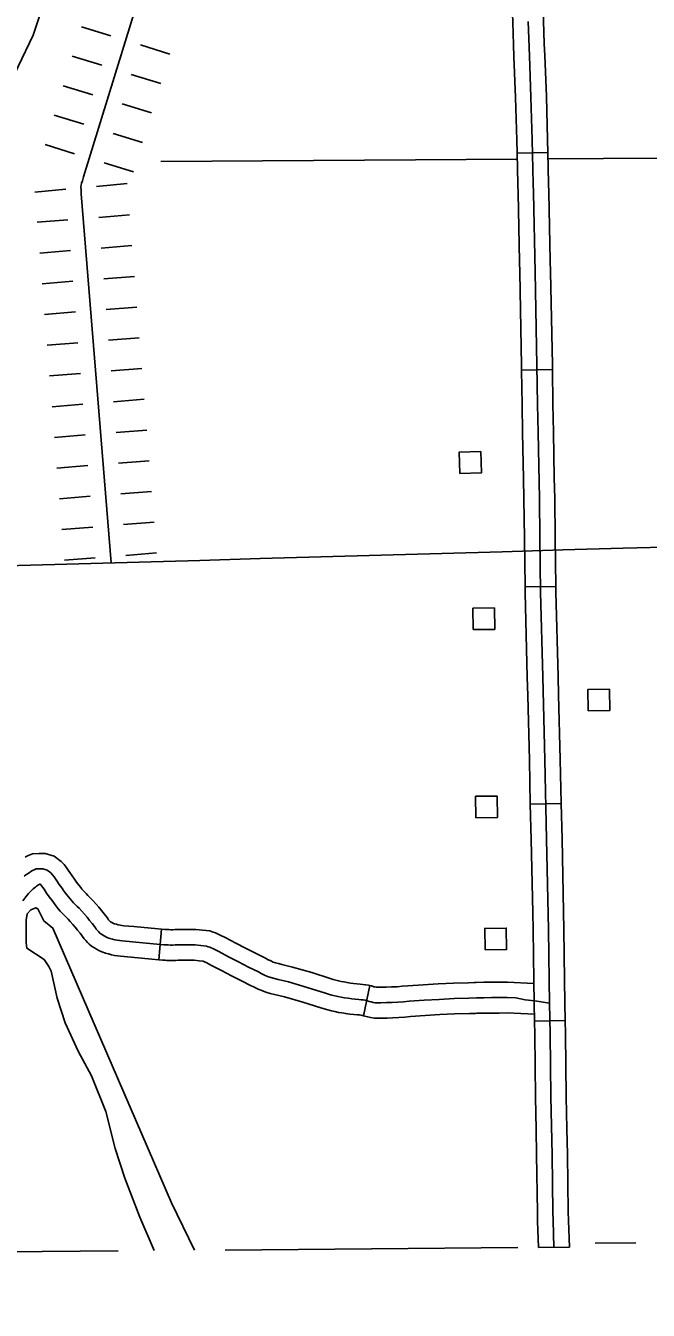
# Model space of a CAD drawing. Extents: x -19 to 366, y -4 to 359.
# Drawn here: x 164.947 to 165.52, y 173.954 to 175.138 of the extents above; entities that cross this region are included whole.
import ezdxf

# ---------------------------------------------------------------- set-up
doc = ezdxf.new("R2010")
doc.units = 0
for name, color, linetype in [('Level 2', 7, 'Continuous'), ('Level 29', 7, 'Continuous'), ('Level 31', 7, 'Continuous'), ('Level 35', 7, 'Continuous'), ('Level 43', 7, 'Continuous'), ('Level 45', 7, 'Continuous'), ('Level 47', 7, 'Continuous'), ('Level 5', 7, 'Continuous'), ('Level 56', 7, 'Continuous'), ('Level 60', 7, 'Continuous')]:
    doc.layers.add(name, color=color, linetype=linetype)

msp = doc.modelspace()

# ---------------------------------------------------------------- linework, layer by layer
at = {"layer": 'Level 2'}
for points in [[(165.0318, 174.009), (164.4356, 174.0038), (163.2945, 173.9929)], [(165.4, 174.0122), (165.1302, 174.0098)]]:
    msp.add_lwpolyline(points, dxfattribs=at)
at = {"layer": 'Level 29'}
for p, q in [((164.9979, 175.1372), (165.0251, 175.1288)), ((164.9979, 175.1372), (165.0251, 175.1288)), ((165.0522, 175.1205), (165.0794, 175.1121)), ((165.0522, 175.1205), (165.0794, 175.1121)), ((164.9895, 175.1101), (165.0167, 175.1017)), ((165.0438, 175.0933), (165.071, 175.085)), ((164.9812, 175.0829), (165.0083, 175.0745)), ((165.0355, 175.0662), (165.0626, 175.0578)), ((164.9728, 175.0558), (165, 175.0474)), ((164.9728, 175.0558), (165, 175.0474)), ((165.0271, 175.039), (165.0543, 175.0307)), ((165.0271, 175.039), (165.0543, 175.0307)), ((164.9644, 175.0286), (164.9916, 175.0202)), ((165.0187, 175.0119), (165.0459, 175.0035)), ((164.9551, 174.9848), (164.9834, 174.9875)), ((165.0117, 174.9901), (165.04, 174.9928)), ((165.0138, 174.9616), (165.0422, 174.9639)), ((165.0138, 174.9616), (165.0422, 174.9639)), ((164.9572, 174.9571), (164.9855, 174.9593)), ((164.9572, 174.9571), (164.9855, 174.9593)), ((164.9595, 174.9287), (164.9878, 174.931)), ((165.0161, 174.9333), (165.0444, 174.9356)), ((164.9617, 174.9004), (164.9901, 174.9027)), ((165.0184, 174.905), (165.0467, 174.9072)), ((165.0207, 174.8766), (165.049, 174.8789)), ((165.0207, 174.8766), (165.049, 174.8789)), ((164.964, 174.8721), (164.9923, 174.8744)), ((164.964, 174.8721), (164.9923, 174.8744)), ((164.9663, 174.8438), (164.9946, 174.8461)), ((165.0229, 174.8483), (165.0512, 174.8506)), ((164.9686, 174.8155), (164.9969, 174.8177)), ((165.0252, 174.82), (165.0535, 174.8223)), ((165.0275, 174.7917), (165.0558, 174.794)), ((165.0275, 174.7917), (165.0558, 174.794)), ((164.9708, 174.7871), (164.9992, 174.7894)), ((164.9708, 174.7871), (164.9992, 174.7894)), ((164.9731, 174.7588), (165.0014, 174.7611)), ((165.0298, 174.7634), (165.0581, 174.7656)), ((165.032, 174.7351), (165.0603, 174.7373)), ((164.9754, 174.7305), (165.0037, 174.7328)), ((164.9777, 174.7022), (165.006, 174.7045)), ((164.9777, 174.7022), (165.006, 174.7045)), ((165.0343, 174.7067), (165.0626, 174.709)), ((165.0343, 174.7067), (165.0626, 174.709)), ((164.9799, 174.6739), (165.0083, 174.6761)), ((165.0366, 174.6784), (165.0649, 174.6807)), ((165.0389, 174.6501), (165.0672, 174.6524)), ((164.9822, 174.6456), (165.0105, 174.6478))]:
    msp.add_line(p, q, dxfattribs=at)
msp.add_lwpolyline([(165.0819, 175.2649), (164.9999, 174.9989), (164.9988, 174.9954), (164.998, 174.993), (164.9975, 174.9895), (164.9977, 174.9867), (164.9978, 174.9833), (165.0252, 174.6431)], dxfattribs=at)
at = {"layer": 'Level 31'}
for p, q in [((165.396, 175.1205), (165.396, 175.1205)), ((165.4276, 175.0214), (165.3992, 175.0207)), ((165.4033, 174.8209), (165.4317, 174.8213)), ((165.4051, 174.7208), (165.4051, 174.7208)), ((165.4349, 174.6213), (165.4065, 174.621)), ((165.4114, 174.4209), (165.4398, 174.4215)), ((165.4436, 174.2215), (165.4152, 174.2209))]:
    msp.add_line(p, q, dxfattribs=at)
for points in [[(165.396, 175.1205), (165.3952, 175.1416), (165.3942, 175.1721), (165.3936, 175.1951), (165.3929, 175.2181), (165.3928, 175.2204)], [(165.4212, 175.2215), (165.4213, 175.2191), (165.422, 175.1959), (165.4226, 175.1729), (165.4236, 175.1426), (165.4243, 175.1215)], [(165.4094, 175.1421), (165.4105, 175.1103), (165.412, 175.0725), (165.4131, 175.033), (165.414, 174.9926), (165.4143, 174.9841), (165.4158, 174.9112), (165.4175, 174.8253), (165.418, 174.789), (165.4185, 174.7633), (165.4197, 174.7024), (165.4202, 174.6659), (165.4208, 174.6162), (165.4228, 174.5381), (165.4247, 174.4617), (165.4264, 174.3886), (165.4282, 174.3052), (165.4287, 174.2586), (165.4291, 174.2374)], [(165.3992, 175.0207), (165.3989, 175.0326), (165.3978, 175.072), (165.3963, 175.1098), (165.396, 175.1205)], [(165.4243, 175.1215), (165.4247, 175.1108), (165.4262, 175.0729), (165.4273, 175.0334), (165.4276, 175.0214)], [(165.3992, 175.0207), (165.3998, 174.9922), (165.4001, 174.9838), (165.4014, 174.9208)], [(165.4276, 175.0214), (165.4282, 174.9929), (165.4285, 174.9845), (165.4298, 174.9214)], [(165.4014, 174.9208), (165.4016, 174.9109), (165.4033, 174.8251), (165.4033, 174.8209)], [(165.4298, 174.9214), (165.43, 174.9114), (165.4317, 174.8256), (165.4317, 174.8213)], [(165.4051, 174.7208), (165.4043, 174.7631), (165.4038, 174.7888), (165.4033, 174.8209)], [(165.4317, 174.8213), (165.4322, 174.7893), (165.4327, 174.7636), (165.4335, 174.7214)], [(165.4065, 174.621), (165.406, 174.6658), (165.4055, 174.7021), (165.4051, 174.7208)], [(165.4335, 174.7214), (165.4339, 174.7026), (165.4344, 174.6661), (165.4349, 174.6213)], [(165.4065, 174.621), (165.4066, 174.6159), (165.4086, 174.5378), (165.409, 174.5208)], [(165.4349, 174.6213), (165.435, 174.6165), (165.437, 174.5385), (165.4374, 174.5215)], [(165.4374, 174.5215), (165.4389, 174.462), (165.4398, 174.4215)], [(165.409, 174.5208), (165.4105, 174.4614), (165.4114, 174.4209)], [(165.4136, 174.3209), (165.4122, 174.3883), (165.4114, 174.4209)], [(165.4398, 174.4215), (165.4406, 174.3889), (165.442, 174.3215)], [(165.4152, 174.2209), (165.4149, 174.2371), (165.4145, 174.2583), (165.414, 174.305), (165.4136, 174.3209)], [(165.442, 174.3215), (165.4424, 174.3054), (165.4429, 174.2588), (165.4433, 174.2377), (165.4436, 174.2215)], [(165.4291, 174.2374), (165.4297, 174.2088), (165.4303, 174.151), (165.4314, 174.0977), (165.4322, 174.045), (165.4324, 174.0369), (165.4332, 174.0125)], [(165.4152, 174.2209), (165.4155, 174.2085), (165.4161, 174.1508), (165.4167, 174.1209)], [(165.4436, 174.2215), (165.4439, 174.209), (165.4445, 174.1512), (165.4451, 174.1215)], [(165.4167, 174.1209), (165.4172, 174.0975), (165.418, 174.0448), (165.4181, 174.0365), (165.419, 174.0123), (165.4475, 174.0126)], [(165.4451, 174.1215), (165.4456, 174.098), (165.4464, 174.0452), (165.4466, 174.0372), (165.4475, 174.0126)]]:
    msp.add_lwpolyline(points, dxfattribs=at)
at = {"layer": 'Level 35'}
for points in [[(165.0379, 174.076), (165.0291, 174.1035), (165.0203, 174.1376), (165.0073, 174.1704), (164.9949, 174.193), (164.9828, 174.2194), (164.9756, 174.2421), (164.9699, 174.267), (164.968, 174.2712), (164.9637, 174.2776), (164.9477, 174.288), (164.9469, 174.2929), (164.9469, 174.3138), (164.948, 174.3198), (164.9513, 174.3233), (164.9558, 174.3253), (164.9577, 174.3242), (164.9632, 174.3132), (164.9716, 174.3065), (165.0808, 174.0535), (165.102, 174.0096)], [(165.0648, 174.0093), (165.0518, 174.0402), (165.0379, 174.076)]]:
    msp.add_lwpolyline(points, dxfattribs=at)
at = {"layer": 'Level 43'}
msp.add_lwpolyline([(165.5086, 174.0165), (165.4711, 174.0163)], dxfattribs=at)
at = {"layer": 'Level 45'}
for p, q in [((165.0691, 174.2774), (165.0716, 174.3057)), ((165.2577, 174.2258), (165.2637, 174.2536))]:
    msp.add_line(p, q, dxfattribs=at)
for points in [[(164.9461, 174.372), (164.9483, 174.3732), (164.9528, 174.3751), (164.9589, 174.3754), (164.9645, 174.3754), (164.9729, 174.3728), (164.9793, 174.368), (164.982, 174.3651), (164.984, 174.3626), (164.9858, 174.3601), (164.9873, 174.3578), (164.9893, 174.3548), (164.9914, 174.3518), (164.9935, 174.3489), (164.9959, 174.3458), (164.9973, 174.3439), (164.9979, 174.3431)], [(164.9453, 174.3543), (164.9467, 174.3555), (164.9482, 174.3566), (164.9497, 174.3576), (164.9512, 174.3586), (164.9528, 174.3595), (164.9544, 174.3603), (164.9561, 174.3611), (164.9592, 174.3612), (164.9624, 174.3612), (164.9663, 174.36), (164.9697, 174.3574), (164.9713, 174.3557), (164.9727, 174.3539), (164.9741, 174.352), (164.9754, 174.3501), (164.9775, 174.3468), (164.9798, 174.3436), (164.9821, 174.3404), (164.9845, 174.3373), (164.986, 174.3353)], [(164.9438, 174.3318), (164.9468, 174.3355), (164.9493, 174.3386), (164.9511, 174.3403), (164.9536, 174.3426), (164.9548, 174.3437), (164.9556, 174.3444), (164.9566, 174.3451), (164.9575, 174.3458), (164.9585, 174.3464), (164.9595, 174.347), (164.9596, 174.347), (164.9599, 174.347), (164.9601, 174.3469), (164.9605, 174.3464), (164.9615, 174.3452), (164.9624, 174.344), (164.9635, 174.3423), (164.9658, 174.3388), (164.9683, 174.3353), (164.9708, 174.3319), (164.9731, 174.3288), (164.9746, 174.3267), (164.9756, 174.3255)], [(164.986, 174.3353), (164.9875, 174.3334), (164.989, 174.3316), (164.9907, 174.3298), (164.9923, 174.3281), (164.9941, 174.3264), (164.9958, 174.3248), (164.9983, 174.3221), (165.0007, 174.3193), (165.0031, 174.3166), (165.0054, 174.3137), (165.0077, 174.3109), (165.01, 174.308), (165.0108, 174.3068), (165.0116, 174.3056), (165.0126, 174.3044), (165.0136, 174.3033), (165.0147, 174.3023), (165.0158, 174.3013), (165.0173, 174.3004), (165.0189, 174.2994), (165.0205, 174.2985), (165.0221, 174.2977), (165.0242, 174.297), (165.0264, 174.2964), (165.0287, 174.2958), (165.0309, 174.2954), (165.0332, 174.295), (165.0354, 174.2947), (165.045, 174.2938), (165.0546, 174.293), (165.0641, 174.2921), (165.0737, 174.2912), (165.0758, 174.2911), (165.0771, 174.291), (165.0779, 174.291), (165.0801, 174.2909), (165.0822, 174.2909), (165.0844, 174.291), (165.0867, 174.2911), (165.0889, 174.2911), (165.0911, 174.2911), (165.1027, 174.2911), (165.1079, 174.2906), (165.1131, 174.29), (165.1146, 174.2894), (165.1161, 174.2889), (165.1175, 174.2883), (165.1189, 174.2877), (165.1244, 174.2849), (165.1335, 174.2801), (165.1426, 174.2754), (165.1517, 174.2707), (165.1609, 174.2662), (165.1636, 174.2647), (165.1665, 174.2633), (165.1693, 174.2621), (165.1723, 174.2611), (165.1757, 174.2601), (165.1791, 174.2592), (165.1886, 174.2569), (165.2059, 174.2519), (165.2228, 174.2466), (165.2256, 174.2457), (165.2285, 174.2449), (165.2314, 174.2442), (165.2343, 174.2435), (165.2373, 174.2429), (165.2403, 174.2424), (165.2436, 174.2419), (165.2469, 174.2414), (165.2502, 174.241), (165.2535, 174.2408), (165.2555, 174.2406), (165.2575, 174.2403), (165.2594, 174.24), (165.2614, 174.2396), (165.2631, 174.239), (165.2649, 174.2385), (165.2667, 174.2381), (165.2686, 174.2378), (165.2738, 174.2378), (165.279, 174.2379), (165.2842, 174.2381), (165.2894, 174.2384), (165.2946, 174.2387), (165.2998, 174.2392), (165.3136, 174.2401), (165.3274, 174.2409), (165.3411, 174.2416), (165.3549, 174.242), (165.3618, 174.2423), (165.3687, 174.2424), (165.3756, 174.2425), (165.3825, 174.2425), (165.3902, 174.2426), (165.398, 174.2422), (165.4067, 174.2405), (165.4156, 174.2394), (165.4291, 174.2374)], [(164.9979, 174.3431), (164.9984, 174.3424), (164.9997, 174.341), (165.0009, 174.3396), (165.0022, 174.3383), (165.0039, 174.3367), (165.0061, 174.3346), (165.0089, 174.3315), (165.0114, 174.3287), (165.0139, 174.3257), (165.0164, 174.3227), (165.0188, 174.3197), (165.0216, 174.3162), (165.0225, 174.3148), (165.0228, 174.3143), (165.0232, 174.3138), (165.0237, 174.3133), (165.0242, 174.3128), (165.0243, 174.3127), (165.0248, 174.3124), (165.0259, 174.3118), (165.0271, 174.3111), (165.0275, 174.3109), (165.0284, 174.3106), (165.0301, 174.3101), (165.0318, 174.3097), (165.0335, 174.3094), (165.0352, 174.3091), (165.037, 174.3088), (165.0463, 174.308), (165.0558, 174.3071), (165.0654, 174.3062), (165.0716, 174.3057)], [(164.9756, 174.3255), (164.9765, 174.3244), (164.9784, 174.3221), (164.9804, 174.32), (164.9825, 174.3179), (164.9844, 174.3161), (164.9856, 174.3149), (164.9876, 174.3126), (164.99, 174.31), (164.9922, 174.3074), (164.9944, 174.3047), (164.9966, 174.302), (164.9984, 174.2998), (164.999, 174.2988), (165.0004, 174.2968), (165.0019, 174.295), (165.0034, 174.2934), (165.0051, 174.2918), (165.0072, 174.29), (165.0098, 174.2883), (165.0118, 174.2871), (165.0139, 174.286), (165.0166, 174.2846), (165.0201, 174.2834), (165.0228, 174.2827), (165.0255, 174.282), (165.0283, 174.2814), (165.0311, 174.281), (165.0339, 174.2806), (165.0437, 174.2797), (165.0533, 174.2788), (165.0628, 174.2779), (165.0691, 174.2774)], [(165.0716, 174.3057), (165.0748, 174.3054), (165.0767, 174.3053), (165.0778, 174.3052), (165.0785, 174.3052), (165.0803, 174.3051), (165.082, 174.3051), (165.084, 174.3052), (165.0863, 174.3053), (165.0887, 174.3053), (165.091, 174.3053), (165.1034, 174.3053), (165.1094, 174.3047), (165.1163, 174.3039), (165.1194, 174.3028), (165.1213, 174.3021), (165.1231, 174.3014), (165.1251, 174.3005), (165.1309, 174.2975), (165.14, 174.2927), (165.149, 174.288), (165.1581, 174.2834), (165.1674, 174.2788), (165.17, 174.2774), (165.1702, 174.2773)], [(165.0691, 174.2774), (165.0725, 174.2771), (165.075, 174.2769), (165.0764, 174.2768), (165.0774, 174.2768), (165.0799, 174.2767), (165.0824, 174.2767), (165.0849, 174.2768), (165.087, 174.2769), (165.0891, 174.2769), (165.0912, 174.2769), (165.1019, 174.2769), (165.1063, 174.2764), (165.11, 174.276), (165.1108, 174.2757), (165.1119, 174.2753), (165.1128, 174.2749), (165.1178, 174.2722), (165.1269, 174.2675), (165.1361, 174.2627), (165.1453, 174.2581), (165.1544, 174.2535), (165.1572, 174.252), (165.1581, 174.2516)], [(165.1702, 174.2773), (165.1723, 174.2763), (165.1746, 174.2753), (165.1766, 174.2746), (165.1794, 174.2738), (165.1826, 174.2729), (165.1922, 174.2706), (165.21, 174.2656), (165.227, 174.2602), (165.2297, 174.2593), (165.2322, 174.2586), (165.2348, 174.258), (165.2373, 174.2574), (165.2399, 174.2569), (165.2426, 174.2564), (165.2457, 174.2559), (165.2486, 174.2555), (165.2515, 174.2552), (165.2548, 174.2549), (165.2571, 174.2547), (165.2596, 174.2544), (165.2622, 174.2539), (165.2637, 174.2536)], [(165.1581, 174.2516), (165.1607, 174.2504), (165.1641, 174.2489), (165.1679, 174.2475), (165.1719, 174.2464), (165.1756, 174.2454), (165.1849, 174.2431), (165.2019, 174.2383), (165.2185, 174.2331), (165.2216, 174.2321), (165.2248, 174.2312), (165.2281, 174.2304), (165.2314, 174.2296), (165.2347, 174.2289), (165.2379, 174.2284), (165.2414, 174.2278), (165.2451, 174.2273), (165.2488, 174.2269), (165.2523, 174.2266), (165.2539, 174.2265), (165.2553, 174.2263), (165.2567, 174.226), (165.2577, 174.2258)], [(165.2637, 174.2536), (165.2652, 174.2533), (165.2673, 174.2525), (165.2683, 174.2523), (165.2693, 174.2521), (165.2696, 174.252), (165.2737, 174.252), (165.2786, 174.2521), (165.2836, 174.2523), (165.2886, 174.2525), (165.2935, 174.2529), (165.2987, 174.2533), (165.3127, 174.2543), (165.3266, 174.2551), (165.3406, 174.2558), (165.3544, 174.2562), (165.3598, 174.2564)], [(165.3598, 174.2564), (165.3614, 174.2565), (165.3685, 174.2566), (165.3755, 174.2567), (165.3824, 174.2567), (165.3905, 174.2568), (165.4145, 174.2556)], [(165.2576, 174.2258), (165.259, 174.2254), (165.2616, 174.2247), (165.2642, 174.2241), (165.2675, 174.2236), (165.2739, 174.2236), (165.2794, 174.2237), (165.2848, 174.2239), (165.2903, 174.2242), (165.2958, 174.2246), (165.301, 174.225), (165.3145, 174.226), (165.3281, 174.2268), (165.3417, 174.2274), (165.3554, 174.2278), (165.3609, 174.228)], [(165.3609, 174.228), (165.3622, 174.2281), (165.3689, 174.2282), (165.3756, 174.2283), (165.3826, 174.2282), (165.39, 174.2284), (165.4151, 174.2271)]]:
    msp.add_lwpolyline(points, dxfattribs=at)
at = {"layer": 'Level 47'}
msp.add_lwpolyline([(164.862, 175.1431), (164.8795, 175.1114), (164.8855, 175.0905), (164.8854, 175.0823), (164.8793, 175.0486), (164.8792, 175.0304), (164.883, 175.0165), (164.8869, 175.012), (164.8913, 175.0104), (164.9011, 175.0139), (164.9037, 175.0136), (164.9054, 175.0144), (164.9081, 175.0189), (164.9181, 175.054), (164.9396, 175.1005), (164.9535, 175.1294), (164.9657, 175.1667)], dxfattribs=at)
at = {"layer": 'Level 5'}
for points in [[(165.4276, 175.0154), (166.0953, 175.0194)], [(165.0712, 175.013), (165.3993, 175.0153)]]:
    msp.add_lwpolyline(points, dxfattribs=at)
at = {"layer": 'Level 56'}
for points in [[(165.3466, 174.7256), (165.346, 174.7453), (165.3658, 174.7458), (165.3664, 174.7261)], [(165.3588, 174.5816), (165.3585, 174.6013), (165.3783, 174.6016), (165.3786, 174.5819)], [(165.4647, 174.5067), (165.4644, 174.5265), (165.4842, 174.5268), (165.4845, 174.507)], [(165.3613, 174.4083), (165.361, 174.428), (165.3808, 174.4283), (165.3811, 174.4086)], [(165.3697, 174.2865), (165.3694, 174.3062), (165.3892, 174.3065), (165.3895, 174.2868)]]:
    msp.add_lwpolyline(points, close=True, dxfattribs=at)
at = {"layer": 'Level 60'}
for points in [[(168.7902, 2.2442), (168.5607, 10.8615), (168.3304, 19.479), (168.0993, 28.0965), (167.8673, 36.7142), (167.6346, 45.3321), (167.4011, 53.95), (167.1668, 62.5681), (166.9316, 71.1863), (166.6957, 79.8047), (166.459, 88.4232), (166.2215, 97.0418), (165.9832, 105.6605), (165.7441, 114.2794), (165.5043, 122.8984), (165.2636, 131.5176), (165.0221, 140.1368), (164.7799, 148.7563), (164.5369, 157.3758), (164.2931, 165.9955), (164.0485, 174.6153), (163.8031, 183.2352), (163.5569, 191.8553), (163.31, 200.4755), (163.0623, 209.0959), (162.8138, 217.7164), (162.5645, 226.337), (162.3145, 234.9577), (162.0637, 243.5786), (161.8121, 252.1997), (161.5597, 260.8208), (161.3066, 269.4421), (161.0527, 278.0636), (160.798, 286.6851), (160.5426, 295.3068), (160.2864, 303.9287), (160.0294, 312.5507), (159.7717, 321.1728), (159.5132, 329.7951), (159.2539, 338.4175), (158.9939, 347.04)], [(0, 172.2839), (7.1335, 172.2883), (14.267, 172.3015), (21.4005, 172.3236), (28.5339, 172.3544), (35.6673, 172.3941), (42.8006, 172.4426), (49.9339, 172.4999), (57.0671, 172.566), (64.2002, 172.6409), (71.3332, 172.7246), (78.4661, 172.8172), (85.5989, 172.9186), (92.7315, 173.0287), (99.8641, 173.1477), (106.9964, 173.2755), (114.1286, 173.4122), (121.2606, 173.5576), (128.3925, 173.7119), (135.5241, 173.8749), (142.6555, 174.0468), (149.7867, 174.2275), (156.9177, 174.417), (164.0485, 174.6153), (171.179, 174.8224), (178.3092, 175.0383), (185.4392, 175.2631), (192.5688, 175.4966), (199.6982, 175.739), (206.8273, 175.9902), (213.9561, 176.2502), (221.0845, 176.5189), (228.2126, 176.7965), (235.3404, 177.083), (242.4677, 177.3782), (249.5948, 177.6822), (256.7214, 177.995), (263.8476, 178.3167), (270.9735, 178.6471), (278.0989, 178.9863), (285.2239, 179.3344), (292.3485, 179.6912), (299.4726, 180.0569), (306.5963, 180.4314), (313.7195, 180.8146), (320.8422, 181.2067), (327.9644, 181.6076), (335.0862, 182.0172), (342.2074, 182.4357)]]:
    msp.add_spline(points, degree=3, dxfattribs=at)

doc.saveas('drawing.dxf')
